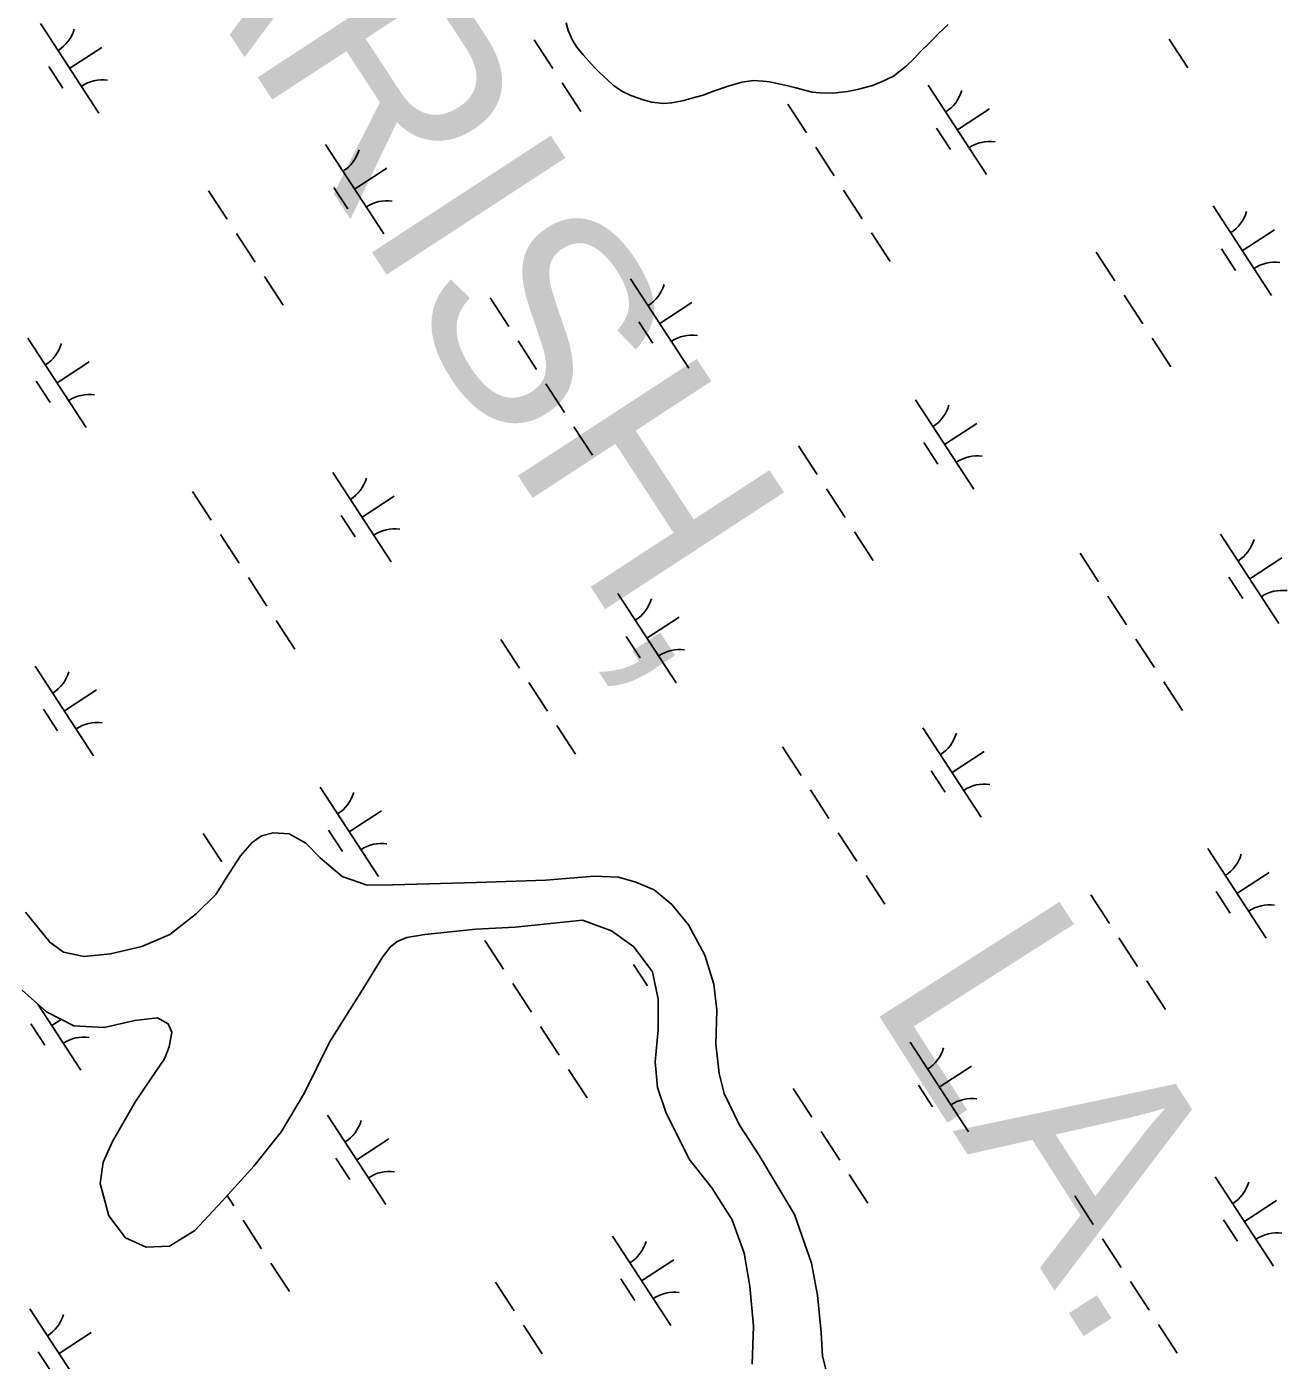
# Model space of a CAD drawing. Extents: x 3953924 to 3974542, y 193747 to 216192.
# Drawn here: x 3964558 to 3965148, y 210129 to 210753 of the extents above; entities that cross this region are included whole.
import ezdxf

# ---------------------------------------------------------------- set-up
doc = ezdxf.new("R2010")
doc.units = 0
for name, color, linetype in [('V-TOPO-GNAM-IDEN', 7, 'Continuous'), ('V-TOPO-SHOR', 7, 'Continuous'), ('V-WETL-SWMP', 7, 'Continuous')]:
    doc.layers.add(name, color=color, linetype=linetype)

msp = doc.modelspace()

# ---------------------------------------------------------------- linework, layer by layer
at = {"layer": 'V-TOPO-SHOR'}
for points in [[(3964810.17, 210755.13), (3964811.09, 210751.62), (3964813.34, 210746.75), (3964815.2, 210743.77), (3964818.14, 210740.11), (3964823.48, 210734.28), (3964825.89, 210731.84), (3964829.77, 210728.3), (3964832.31, 210725.86), (3964836.33, 210723.14), (3964840.49, 210721.08), (3964846.81, 210718.88), (3964850.3, 210717.91), (3964855.82, 210717.33), (3964859.73, 210717.7), (3964865.26, 210718.74), (3964870.8, 210720.31), (3964874.31, 210721.23), (3964879.3, 210723.08), (3964886.06, 210725.45), (3964892.54, 210727.29), (3964897.94, 210728.19), (3964902.51, 210727.88), (3964905.61, 210727.45), (3964910.45, 210726.47), (3964913.41, 210725.78), (3964917.85, 210724.67), (3964920.8, 210723.83), (3964925.51, 210722.72), (3964929.01, 210722.29), (3964935.07, 210722.11), (3964941.95, 210723), (3964946.67, 210723.91), (3964953.69, 210725.74), (3964957.88, 210727.46), (3964963.56, 210730.11), (3964969.52, 210734.91), (3964973.46, 210738.79), (3964976.04, 210741.6), (3964980.11, 210745.47), (3964982.42, 210747.75), (3964984.59, 210750.15), (3964989.07, 210754.43)], [(3964556.98, 210338.51), (3964568.32, 210324.41), (3964574.75, 210319.78), (3964584.43, 210317.69), (3964596.84, 210318.94), (3964611.54, 210322.46), (3964624.52, 210328.02), (3964636.85, 210337.76), (3964646.21, 210346.71), (3964652.48, 210356.9), (3964657.66, 210364.94), (3964663.23, 210371.1), (3964667.57, 210374.29), (3964672.97, 210375.74), (3964680.5, 210375.14), (3964688.28, 210370.9), (3964694.97, 210363.98), (3964705.27, 210355.15), (3964717.09, 210351.15), (3964729.08, 210351.33), (3964768.15, 210352.38), (3964800.62, 210353.48), (3964823.39, 210355.32), (3964834.7, 210354.96), (3964842.9, 210352.61), (3964851.36, 210348.91), (3964859.66, 210342.11), (3964867.53, 210332.49), (3964875.23, 210318.29), (3964879.31, 210304.79), (3964880.83, 210292.52), (3964880.3, 210276.63), (3964881.95, 210262.88), (3964884.3, 210253.57), (3964891.46, 210238.7), (3964900.51, 210224.76), (3964917.14, 210196.88), (3964925.18, 210174.06), (3964927.89, 210159.09), (3964929.64, 210141.56), (3964930.23, 210130.52), (3964934.02, 210115.8)], [(3964897.3, 210126.78), (3964897.97, 210144.56), (3964896.23, 210163.29), (3964893.66, 210178.8), (3964887.98, 210194.33), (3964878.4, 210209.36), (3964867.86, 210222.77), (3964856.85, 210244.81), (3964853.04, 210256.43), (3964851.91, 210268.42), (3964853.24, 210283.36), (3964853.35, 210297.77), (3964850.62, 210310.59), (3964841.96, 210322.24), (3964831.51, 210329.73), (3964817.81, 210334.68), (3964786.26, 210331.42), (3964767.94, 210330.48), (3964743.95, 210327.97), (3964735.58, 210326.69), (3964730.99, 210324.71), (3964727.74, 210322.17), (3964724.2, 210317.49), (3964714.93, 210302.47), (3964699.38, 210277.67), (3964687.62, 210253.79), (3964676.84, 210235.69), (3964663.92, 210219.49), (3964649.11, 210203.17), (3964636.34, 210189.4), (3964624.44, 210182.08), (3964613.52, 210181.49), (3964603.86, 210185.87), (3964595.99, 210196.3), (3964591.93, 210211.42), (3964593.35, 210221.37), (3964597.74, 210231.04), (3964608.52, 210249.81), (3964615.74, 210260.4), (3964622.14, 210269.78), (3964624.34, 210275.42), (3964625.47, 210282.28), (3964623.89, 210286.2), (3964618.79, 210288.93), (3964608.27, 210287.8), (3964593.84, 210284.54), (3964579.7, 210285.19), (3964566.82, 210291.75), (3964555.45, 210301.94)]]:
    msp.add_lwpolyline(points, dxfattribs=at)
at = {"layer": 'V-WETL-SWMP'}
for p, q in [((3964564.09, 210754.78), (3964591.37, 210712.88)), ((3964811.09, 210751.62), (3964810.17, 210755.13)), ((3964989.07, 210754.43), (3964984.59, 210750.15)), ((3964813.34, 210746.75), (3964811.09, 210751.62)), ((3964982.42, 210747.75), (3964980.11, 210745.47)), ((3964984.59, 210750.15), (3964982.42, 210747.75)), ((3965092.67, 210747.42), (3965101.4, 210734.01)), ((3964577.73, 210733.83), (3964592.81, 210743.65)), ((3964795.25, 210747.12), (3964803.98, 210733.71)), ((3964815.2, 210743.77), (3964813.34, 210746.75)), ((3964818.14, 210740.11), (3964815.2, 210743.77)), ((3964976.04, 210741.6), (3964973.46, 210738.79)), ((3964980.11, 210745.47), (3964976.04, 210741.6)), ((3964823.48, 210734.28), (3964818.14, 210740.11)), ((3964969.52, 210734.91), (3964963.56, 210730.11)), ((3964973.46, 210738.79), (3964969.52, 210734.91)), ((3964567.99, 210734.65), (3964574.54, 210724.59)), ((3964825.89, 210731.84), (3964823.48, 210734.28)), ((3964829.77, 210728.3), (3964825.89, 210731.84)), ((3964963.56, 210730.11), (3964957.88, 210727.46)), ((3964808.35, 210727.01), (3964817.07, 210713.6)), ((3964832.31, 210725.86), (3964829.77, 210728.3)), ((3964836.33, 210723.14), (3964832.31, 210725.86)), ((3964840.49, 210721.08), (3964836.33, 210723.14)), ((3964879.3, 210723.08), (3964874.31, 210721.23)), ((3964886.06, 210725.45), (3964879.3, 210723.08)), ((3964892.54, 210727.29), (3964886.06, 210725.45)), ((3964897.93, 210728.19), (3964892.54, 210727.29)), ((3964902.51, 210727.88), (3964897.93, 210728.19)), ((3964905.61, 210727.45), (3964902.51, 210727.88)), ((3964910.45, 210726.47), (3964905.61, 210727.45)), ((3964913.41, 210725.78), (3964910.45, 210726.47)), ((3964917.85, 210724.67), (3964913.41, 210725.78)), ((3964920.8, 210723.83), (3964917.85, 210724.67)), ((3964925.51, 210722.72), (3964920.8, 210723.83)), ((3964929.01, 210722.29), (3964925.51, 210722.72)), ((3964941.95, 210723), (3964935.07, 210722.11)), ((3964946.67, 210723.91), (3964941.95, 210723)), ((3964953.69, 210725.74), (3964946.67, 210723.91)), ((3964957.88, 210727.46), (3964953.69, 210725.74)), ((3964979.81, 210725.95), (3965007.08, 210684.05)), ((3964846.81, 210718.88), (3964840.49, 210721.08)), ((3964850.3, 210717.91), (3964846.81, 210718.88)), ((3964855.82, 210717.33), (3964850.3, 210717.91)), ((3964859.73, 210717.7), (3964855.82, 210717.33)), ((3964865.26, 210718.74), (3964859.73, 210717.7)), ((3964870.8, 210720.31), (3964865.26, 210718.74)), ((3964874.31, 210721.23), (3964870.8, 210720.31)), ((3964913.99, 210717.02), (3964922.71, 210703.61)), ((3964935.07, 210722.11), (3964929.01, 210722.29)), ((3964993.44, 210705), (3965008.53, 210714.82)), ((3964983.71, 210705.82), (3964990.25, 210695.76)), ((3964697.51, 210698.17), (3964724.79, 210656.26)), ((3964927.08, 210696.91), (3964935.81, 210683.5)), ((3964711.15, 210677.22), (3964726.24, 210687.03)), ((3964642.76, 210676.49), (3964651.48, 210663.08)), ((3964701.41, 210678.03), (3964707.96, 210667.98)), ((3964940.17, 210676.79), (3964948.9, 210663.38)), ((3965113.23, 210669.34), (3965140.5, 210627.43)), ((3964655.85, 210656.38), (3964664.58, 210642.97)), ((3964953.27, 210656.68), (3964961.99, 210643.27)), ((3965126.87, 210648.38), (3965141.95, 210658.2)), ((3965058.47, 210647.66), (3965067.2, 210634.25)), ((3965117.13, 210649.2), (3965123.67, 210639.15)), ((3964668.94, 210636.26), (3964677.67, 210622.85)), ((3964840.4, 210635.21), (3964867.68, 210593.3)), ((3964774.58, 210626.28), (3964783.31, 210612.87)), ((3964854.04, 210614.26), (3964869.13, 210624.08)), ((3965071.56, 210627.54), (3965080.29, 210614.14)), ((3964844.3, 210615.08), (3964850.85, 210605.02)), ((3964558.11, 210607.42), (3964585.38, 210565.52)), ((3964787.67, 210606.16), (3964796.4, 210592.75)), ((3965084.66, 210607.43), (3965093.39, 210594.02)), ((3964571.75, 210586.47), (3964586.83, 210596.29)), ((3964562.01, 210587.29), (3964568.55, 210577.23)), ((3964800.77, 210586.05), (3964809.5, 210572.64)), ((3964973.82, 210578.59), (3965001.1, 210536.69)), ((3964987.46, 210557.64), (3965002.55, 210567.46)), ((3964813.86, 210565.93), (3964822.59, 210552.52)), ((3964919.07, 210556.91), (3964927.8, 210543.5)), ((3964977.72, 210558.46), (3964984.27, 210548.4)), ((3964701, 210544.46), (3964728.27, 210502.56)), ((3964635.18, 210535.53), (3964643.91, 210522.12)), ((3964932.16, 210536.8), (3964940.89, 210523.39)), ((3964714.64, 210523.51), (3964729.72, 210533.33)), ((3964704.9, 210524.33), (3964711.44, 210514.27)), ((3964945.25, 210516.69), (3964953.98, 210503.28)), ((3964648.27, 210515.42), (3964657, 210502.01)), ((3965116.71, 210515.63), (3965143.99, 210473.73)), ((3965050.89, 210506.7), (3965059.62, 210493.29)), ((3965130.35, 210494.68), (3965145.44, 210504.5)), ((3964661.36, 210495.3), (3964670.09, 210481.89)), ((3965120.61, 210495.5), (3965127.16, 210485.44)), ((3964834.42, 210487.85), (3964861.7, 210445.94)), ((3965063.99, 210486.59), (3965072.71, 210473.18)), ((3964674.46, 210475.19), (3964683.19, 210461.78)), ((3964848.06, 210466.9), (3964863.14, 210476.71)), ((3964838.32, 210467.71), (3964844.86, 210457.66)), ((3965077.08, 210466.47), (3965085.81, 210453.06)), ((3964779.66, 210466.17), (3964788.39, 210452.76)), ((3964561.59, 210453.72), (3964588.87, 210411.81)), ((3964575.23, 210432.77), (3964590.32, 210442.59)), ((3964792.76, 210446.06), (3964801.48, 210432.65)), ((3965090.17, 210446.36), (3965098.9, 210432.95)), ((3964565.49, 210433.59), (3964572.04, 210423.53)), ((3964805.85, 210425.94), (3964814.58, 210412.53)), ((3964977.31, 210424.89), (3965004.59, 210382.98)), ((3964911.49, 210415.96), (3964920.22, 210402.55)), ((3964990.95, 210403.94), (3965006.03, 210413.76)), ((3964981.21, 210404.76), (3964987.75, 210394.7)), ((3964695.01, 210397.1), (3964722.29, 210355.2)), ((3964924.58, 210395.84), (3964933.31, 210382.43)), ((3964708.65, 210376.15), (3964723.74, 210385.97)), ((3964640.26, 210375.42), (3964648.99, 210362.02)), ((3964663.23, 210371.1), (3964667.57, 210374.3)), ((3964667.57, 210374.3), (3964672.97, 210375.73)), ((3964672.97, 210375.73), (3964680.5, 210375.14)), ((3964680.5, 210375.14), (3964688.28, 210370.9)), ((3964698.91, 210376.97), (3964705.46, 210366.91)), ((3964937.67, 210375.73), (3964946.4, 210362.32)), ((3964657.66, 210364.94), (3964663.23, 210371.1)), ((3964688.28, 210370.9), (3964694.96, 210363.98)), ((3965110.73, 210368.27), (3965138.01, 210326.37)), ((3964652.48, 210356.9), (3964657.66, 210364.94)), ((3964694.96, 210363.98), (3964705.27, 210355.15)), ((3964646.21, 210346.71), (3964652.48, 210356.9)), ((3964705.27, 210355.15), (3964717.09, 210351.15)), ((3964800.62, 210353.48), (3964823.39, 210355.32)), ((3964823.39, 210355.32), (3964834.7, 210354.96)), ((3964834.7, 210354.96), (3964842.9, 210352.61)), ((3964950.77, 210355.61), (3964959.5, 210342.2)), ((3965124.37, 210347.32), (3965139.45, 210357.14)), ((3964717.09, 210351.15), (3964729.08, 210351.33)), ((3964729.08, 210351.33), (3964768.15, 210352.38)), ((3964768.15, 210352.38), (3964800.62, 210353.48)), ((3964842.9, 210352.61), (3964851.36, 210348.91)), ((3964851.36, 210348.91), (3964859.66, 210342.11)), ((3965114.63, 210348.14), (3965121.17, 210338.08)), ((3964636.85, 210337.76), (3964646.21, 210346.71)), ((3964859.66, 210342.11), (3964867.53, 210332.49)), ((3965055.97, 210346.59), (3965064.7, 210333.18)), ((3964556.98, 210338.51), (3964568.32, 210324.41)), ((3964624.52, 210328.02), (3964636.85, 210337.76)), ((3964767.94, 210330.48), (3964743.95, 210327.97)), ((3964786.26, 210331.42), (3964767.94, 210330.48)), ((3964817.81, 210334.68), (3964786.26, 210331.42)), ((3964831.51, 210329.73), (3964817.81, 210334.68)), ((3964841.96, 210322.24), (3964831.51, 210329.73)), ((3964867.53, 210332.49), (3964875.23, 210318.29)), ((3964568.32, 210324.41), (3964574.75, 210319.78)), ((3964611.54, 210322.46), (3964624.52, 210328.02)), ((3964730.99, 210324.71), (3964727.74, 210322.17)), ((3964735.58, 210326.69), (3964730.99, 210324.71)), ((3964743.95, 210327.97), (3964735.58, 210326.69)), ((3964772.08, 210325.21), (3964780.81, 210311.8)), ((3965069.07, 210326.48), (3965077.8, 210313.07)), ((3964574.75, 210319.78), (3964584.43, 210317.69)), ((3964584.43, 210317.69), (3964596.83, 210318.94)), ((3964596.83, 210318.94), (3964611.54, 210322.46)), ((3964724.2, 210317.48), (3964714.93, 210302.47)), ((3964727.74, 210322.17), (3964724.2, 210317.48)), ((3964850.62, 210310.59), (3964841.96, 210322.24)), ((3964875.23, 210318.29), (3964879.31, 210304.79)), ((3964841.8, 210314.01), (3964848.35, 210303.95)), ((3964853.35, 210297.77), (3964850.62, 210310.59)), ((3964785.18, 210305.1), (3964793.91, 210291.69)), ((3964879.31, 210304.79), (3964880.83, 210292.52)), ((3965082.16, 210306.37), (3965090.89, 210292.96)), ((3964566.82, 210291.75), (3964555.45, 210301.94)), ((3964714.93, 210302.47), (3964699.38, 210277.67)), ((3964853.24, 210283.36), (3964853.35, 210297.77)), ((3964562.73, 210295.41), (3964582.89, 210264.45)), ((3964579.7, 210285.19), (3964566.82, 210291.75)), ((3964880.83, 210292.52), (3964880.3, 210276.63)), ((3964559.51, 210286.23), (3964566.06, 210276.17)), ((3964569.25, 210285.41), (3964573.65, 210288.27)), ((3964593.84, 210284.54), (3964579.7, 210285.19)), ((3964608.27, 210287.8), (3964593.84, 210284.54)), ((3964618.79, 210288.93), (3964608.27, 210287.8)), ((3964623.89, 210286.2), (3964618.79, 210288.93)), ((3964625.47, 210282.28), (3964623.89, 210286.2)), ((3964624.34, 210275.42), (3964625.47, 210282.28)), ((3964798.27, 210284.98), (3964807, 210271.57)), ((3964851.91, 210268.42), (3964853.24, 210283.36)), ((3964622.14, 210269.78), (3964624.34, 210275.42)), ((3964699.38, 210277.67), (3964687.62, 210253.79)), ((3964880.3, 210276.63), (3964881.95, 210262.88)), ((3964971.32, 210277.53), (3964998.6, 210235.62)), ((3964615.74, 210260.4), (3964622.14, 210269.78)), ((3964853.03, 210256.43), (3964851.91, 210268.42)), ((3964984.96, 210256.58), (3965000.05, 210266.4)), ((3964608.52, 210249.81), (3964615.74, 210260.4)), ((3964811.36, 210264.87), (3964820.09, 210251.46)), ((3964881.95, 210262.88), (3964884.3, 210253.57)), ((3964856.85, 210244.81), (3964853.03, 210256.43)), ((3964916.57, 210255.85), (3964925.3, 210242.44)), ((3964975.22, 210257.39), (3964981.77, 210247.34)), ((3964597.74, 210231.04), (3964608.52, 210249.81)), ((3964687.62, 210253.79), (3964676.84, 210235.69)), ((3964884.3, 210253.57), (3964891.46, 210238.7)), ((3964698.5, 210243.4), (3964725.78, 210201.49)), ((3964867.86, 210222.77), (3964856.85, 210244.81)), ((3964676.84, 210235.69), (3964663.92, 210219.49)), ((3964891.46, 210238.7), (3964900.51, 210224.76)), ((3964929.66, 210235.74), (3964938.39, 210222.33)), ((3964593.35, 210221.38), (3964597.74, 210231.04)), ((3964712.14, 210222.45), (3964727.22, 210232.27)), ((3964702.4, 210223.27), (3964708.95, 210213.21)), ((3964878.4, 210209.36), (3964867.86, 210222.77)), ((3964900.51, 210224.76), (3964917.14, 210196.88)), ((3964591.93, 210211.42), (3964593.35, 210221.38)), ((3964663.92, 210219.49), (3964649.11, 210203.17)), ((3964595.99, 210196.3), (3964591.93, 210211.42)), ((3964942.76, 210215.62), (3964951.48, 210202.21)), ((3965114.22, 210214.57), (3965141.49, 210172.66)), ((3964651.41, 210205.7), (3964654.5, 210200.94)), ((3964887.98, 210194.33), (3964878.4, 210209.36)), ((3965048.39, 210205.64), (3965057.12, 210192.23)), ((3964649.11, 210203.17), (3964636.34, 210189.39)), ((3965127.85, 210193.62), (3965142.94, 210203.44)), ((3964603.86, 210185.87), (3964595.99, 210196.3)), ((3964658.87, 210194.24), (3964667.59, 210180.83)), ((3964893.65, 210178.8), (3964887.98, 210194.33)), ((3964917.14, 210196.88), (3964925.18, 210174.06)), ((3965118.11, 210194.44), (3965124.66, 210184.38)), ((3964613.52, 210181.49), (3964603.86, 210185.87)), ((3964636.34, 210189.39), (3964624.44, 210182.08)), ((3964831.92, 210186.78), (3964859.2, 210144.88)), ((3965061.49, 210185.52), (3965070.22, 210172.11)), ((3964624.44, 210182.08), (3964613.52, 210181.49)), ((3964671.96, 210174.12), (3964680.69, 210160.72)), ((3964845.56, 210165.83), (3964860.64, 210175.65)), ((3964896.23, 210163.29), (3964893.65, 210178.8)), ((3964925.18, 210174.06), (3964927.89, 210159.09)), ((3964835.82, 210166.65), (3964842.37, 210156.59)), ((3964777.16, 210165.1), (3964785.89, 210151.7)), ((3964897.97, 210144.56), (3964896.23, 210163.29)), ((3965074.58, 210165.41), (3965083.31, 210152)), ((3964927.89, 210159.09), (3964929.64, 210141.56)), ((3964559.1, 210152.65), (3964586.37, 210110.75)), ((3964572.73, 210131.7), (3964587.82, 210141.52)), ((3964790.26, 210144.99), (3964798.99, 210131.58)), ((3964897.3, 210126.78), (3964897.97, 210144.56)), ((3964929.64, 210141.56), (3964930.23, 210130.51)), ((3965087.67, 210145.29), (3965096.4, 210131.88)), ((3964562.99, 210132.52), (3964569.54, 210122.46)), ((3964930.23, 210130.51), (3964934.02, 210115.8))]:
    msp.add_line(p, q, dxfattribs=at)
for centre, start, end in [((3964562.86, 210757.11), 302.29009, 343.83375), ((3964593, 210710.81), 82.29009, 123.83375), ((3964978.57, 210728.28), 302.29009, 343.83375), ((3965008.71, 210681.98), 82.29009, 123.83375), ((3964696.28, 210700.49), 302.29009, 343.83375), ((3964726.42, 210654.2), 82.29009, 123.83375), ((3965112, 210671.66), 302.29009, 343.83375), ((3965142.13, 210625.36), 82.29009, 123.83375), ((3964839.17, 210637.53), 302.29009, 343.83375), ((3964556.88, 210609.75), 302.29009, 343.83375), ((3964869.31, 210591.24), 82.29009, 123.83375), ((3964587.01, 210563.45), 82.29009, 123.83375), ((3964972.59, 210580.92), 302.29009, 343.83375), ((3965002.73, 210534.62), 82.29009, 123.83375), ((3964699.77, 210546.79), 302.29009, 343.83375), ((3964729.9, 210500.49), 82.29009, 123.83375), ((3965115.48, 210517.96), 302.29009, 343.83375), ((3964833.19, 210490.17), 302.29009, 343.83375), ((3965145.62, 210471.66), 82.29009, 123.83375), ((3964863.32, 210443.88), 82.29009, 123.83375), ((3964560.36, 210456.05), 302.29009, 343.83375), ((3964590.5, 210409.75), 82.29009, 123.83375), ((3964976.08, 210427.21), 302.29009, 343.83375), ((3965006.21, 210380.92), 82.29009, 123.83375), ((3964693.78, 210399.43), 302.29009, 343.83375), ((3964723.92, 210353.13), 82.29009, 123.83375), ((3965109.5, 210370.6), 302.29009, 343.83375), ((3965139.64, 210324.3), 82.29009, 123.83375), ((3964554.38, 210308.68), 302.29009, 303.98964), ((3964584.52, 210262.39), 82.29009, 123.83375), ((3964970.09, 210279.85), 302.29009, 343.83375), ((3965000.23, 210233.56), 82.29009, 123.83375), ((3964697.27, 210245.73), 302.29009, 343.83375), ((3964727.41, 210199.43), 82.29009, 123.83375), ((3965112.98, 210216.89), 302.29009, 343.83375), ((3965143.12, 210170.6), 82.29009, 123.83375), ((3964830.69, 210189.11), 302.29009, 343.83375), ((3964860.83, 210142.81), 82.29009, 123.83375), ((3964557.86, 210154.98), 302.29009, 343.83375)]:
    msp.add_arc(centre, 17.62, start, end, dxfattribs=at)

# ---------------------------------------------------------------- texts
at = {"layer": 'V-TOPO-GNAM-IDEN'}
for s, rotation, p in [('PARISH,', 303.1573, (3964562.18, 210888.13)), ('LA.', 302.5573, (3964951.1, 210298.8))]:
    msp.add_text(s, height=100, rotation=rotation, dxfattribs=at).set_placement(p)

doc.saveas('drawing.dxf')
